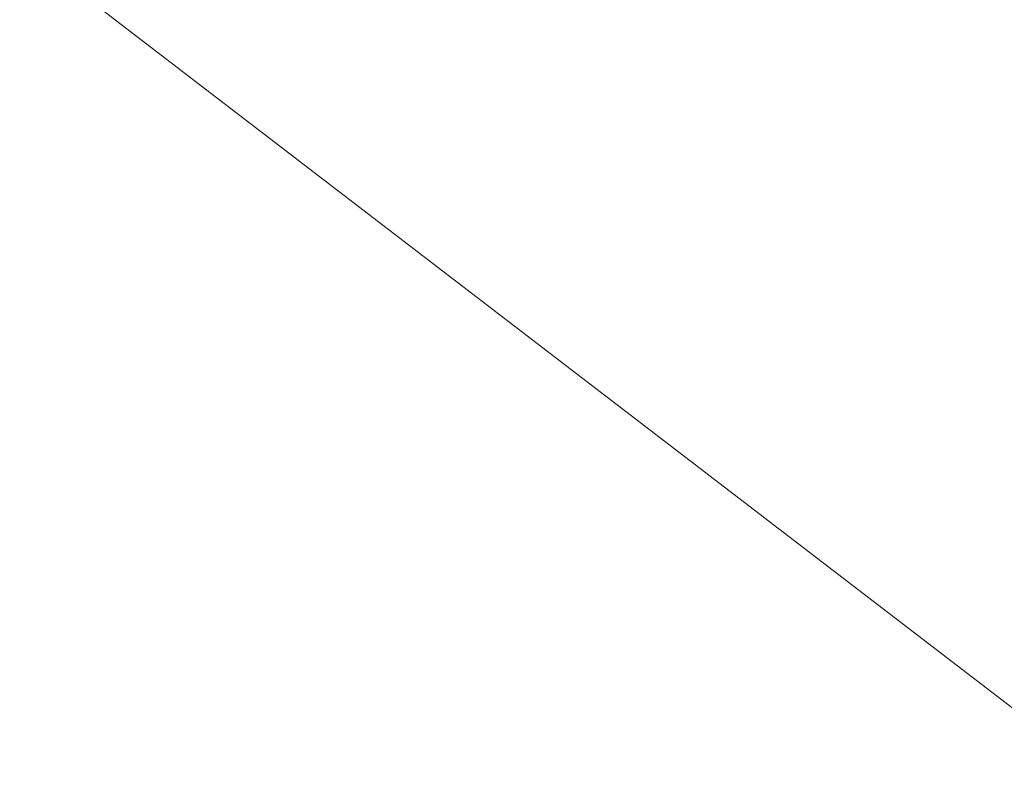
# Model space of a CAD drawing. Header units: metres. Extents: x 163543 to 168130, y 402678 to 405437.
# Tile 807 of 1056: x 165517.544 to 165517.898, y 403931.223 to 403931.498. Entities that reach past the tile are written whole.
import ezdxf
from ezdxf import colors
from ezdxf.entities.mleader import LeaderData, LeaderLine
from ezdxf.math import Vec2, Vec3

# ---------------------------------------------------------------- set-up
doc = ezdxf.new("R2010")
doc.units = ezdxf.units.M
doc.layers.add('X-CA190022.004-UO-KAD_Percelen$0$B-WE-KG-GRENS_PERCEEL-GV', color=150, linetype='Continuous', lineweight=9)
doc.layers.add('X-CA190022.004-UO-TXT_Tekst 1op200$0$X-XX-AL-T25- LEADER BOVENGRONDSE INFRA', color=7, linetype='Continuous', lineweight=25)
doc.styles.add('X-CA190022.004-UO-TXT_Tekst 1op200$0$NLCS-ISO-M200-T25', font='NLCS-ISO.ttf', dxfattribs={"height": 0.5})

msp = doc.modelspace()

# ---------------------------------------------------------------- linework, layer by layer
at = {"layer": 'X-CA190022.004-UO-KAD_Percelen$0$B-WE-KG-GRENS_PERCEEL-GV', "flags": 128}
msp.add_lwpolyline([(165415.693, 404055.235), (165426.23, 404028.97), (165434.26, 404017.66), (165450.79, 403994.24), (165458.1, 403985.84), (165465.94, 403977.9), (165485.47, 403959.11), (165489.71, 403955.04), (165500.126, 403945.838), (165504.3, 403942.15), (165507.8, 403939), (165513.006, 403935.006), (165525.447, 403925.461)], dxfattribs=at)
msp.add_lwpolyline([(165198.984, 403783.721), (165203.794, 403770.499), (165219.371, 403778.022), (165261.19, 403798.093), (165312.395, 403823.042), (165377.01, 403853.973), (165439.548, 403884.215), (165525.447, 403925.461), (165513.006, 403935.006), (165505.996, 403931.629), (165504.764, 403934.187), (165372.327, 403871.117), (165276.3, 403823), (165276.248, 403824.924), (165211.72, 403793.834), (165208.803, 403792.162), (165203.98, 403789.794), (165205.414, 403786.827)], close=True, dxfattribs=at)

# ---------------------------------------------------------------- next in the draw order: leaders
at = {"layer": 'X-CA190022.004-UO-TXT_Tekst 1op200$0$X-XX-AL-T25- LEADER BOVENGRONDSE INFRA'}
ml = msp.add_multileader_mtext('Standard', dxfattribs=at)
ml.set_content('Toepassen Bikescout\\Pdoor derden \\P(Kruising Gasthuisstraat)', color=256, style='X-CA190022.004-UO-TXT_Tekst 1op200$0$NLCS-ISO-M200-T25')
ml.set_leader_properties(color=256, linetype='ByLayer', lineweight=-1)
ml.build(insert=Vec2(0, 0))
ml.multileader.update_dxf_attribs({"text_left_attachment_type": 5, "text_right_attachment_type": 5, "dogleg_length": 0.5, "arrow_head_size": 0.5})
ctx = ml.context
ctx.base_point, ctx.char_height, ctx.arrow_head_size, ctx.landing_gap_size, ctx.plane_origin, ctx.plane_x_axis, ctx.plane_y_axis = Vec3(165510.78486, 403923.69961), 0.5, 0.5, 0.18, Vec3(165501.30981, 403921.59656), Vec3(0.692919, 0.721016), Vec3(-0.721016, 0.692919)
ctx.left_attachment, ctx.right_attachment = 5, 5
notes = []
notes.append((ctx, [(1, (1, 1, 0), (165516.61231, 403929.76336), (-0.692919, -0.721016), 0.5, [(1, [(165519.11095, 403937.99899)], 0, [])])]))
ctx.mtext.insert, ctx.mtext.text_direction, ctx.mtext.rotation, ctx.mtext.width, ctx.mtext.flow_direction = Vec3(165509.20318, 403925.4693), Vec3(0.692919, 0.721016), 0.805267, 7.6612156, 5
ctx.mtext.has_bg_fill, ctx.mtext.bg_color, ctx.mtext.bg_scale_factor, ctx.mtext.bg_transparency, ctx.mtext.use_window_bg_color = 1, -1027028792, 1.5, 0, 1
for ctx, leaders in notes:
    for number, flags, end, landing, length, lines in leaders:
        leader = LeaderData()
        leader.index, (leader.has_last_leader_line, leader.has_dogleg_vector, leader.attachment_direction) = number, flags
        leader.last_leader_point, leader.dogleg_vector, leader.dogleg_length = Vec3(end), Vec3(landing), length
        for number, points, colour, breaks in lines:
            line = LeaderLine()
            line.index, line.vertices, line.color, line.breaks = number, Vec3.list(points), colors.encode_raw_color(colour), breaks
            leader.lines.append(line)
        ctx.leaders.append(leader)

doc.saveas('drawing.dxf')
